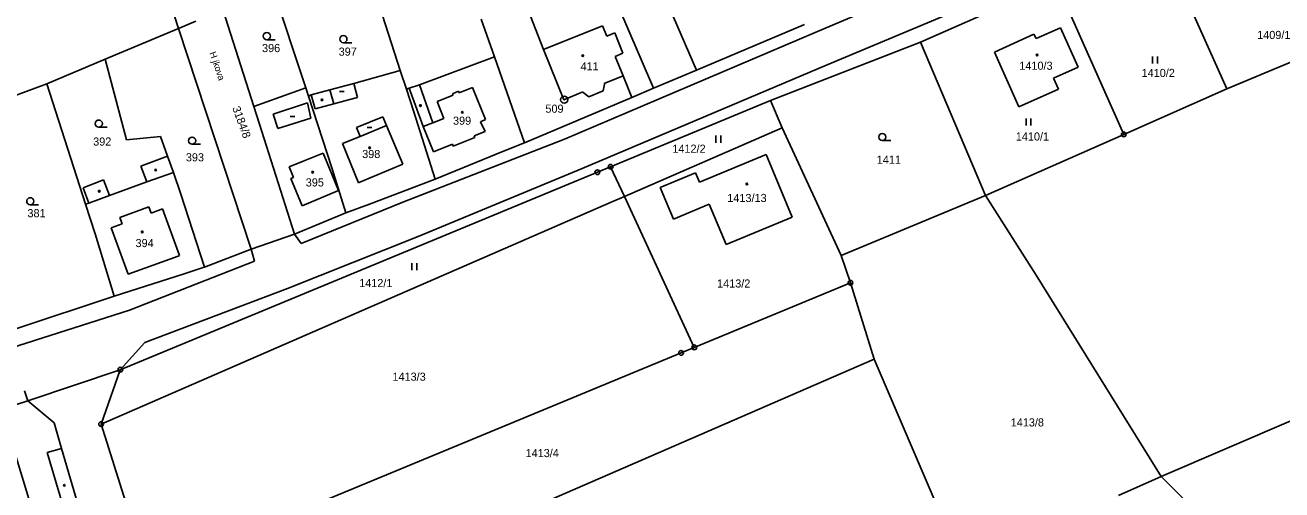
# Model space of a CAD drawing. Extents: x -736345 to -729997, y -1130177 to -1122501.
# Drawn here: x -733374.4 to -733111.6, y -1126333.8 to -1126236.5 of the extents above; entities that cross this region are included whole.
import ezdxf

# ---------------------------------------------------------------- set-up
doc = ezdxf.new("R2010")
doc.units = 0
for name, color, linetype in [('Vrstva 1', 7, 'Continuous'), ('Vrstva 15', 7, 'Continuous'), ('Vrstva 17', 7, 'Continuous'), ('Vrstva 18', 7, 'Continuous'), ('Vrstva 19', 7, 'Continuous'), ('Vrstva 25', 7, 'Continuous'), ('Vrstva 4', 7, 'Continuous')]:
    doc.layers.add(name, color=color, linetype=linetype)

msp = doc.modelspace()

# ---------------------------------------------------------------- linework, layer by layer
at = {"layer": 'Vrstva 1'}
for points in [[(-733137.33, -1126218.04), (-733123.15, -1126249.9)], [(-733304.05, -1126220.8), (-733295.95, -1126246.03)], [(-733347.36, -1126221.69), (-733342.32, -1126237.27)], [(-733315.72, -1126249.68), (-733322.64, -1126228.58)], [(-733234.03, -1126245.97), (-733241.3, -1126229.01)], [(-733187.14, -1126240.14), (-733158.8, -1126227.57)], [(-733144.68, -1126259.41), (-733158.8, -1126227.57)], [(-733333.05, -1126233.3), (-733326.59, -1126253.55)], [(-733248.57, -1126236.76), (-733250.5, -1126232.25)], [(-733342.32, -1126237.27), (-733338.72, -1126235.73)], [(-733276.27, -1126243.18), (-733279.02, -1126235.27)], [(-733268.71, -1126234.68), (-733265.98, -1126241.61)], [(-733243.03, -1126249.77), (-733248.57, -1126236.76)], [(-733211.4, -1126236.4), (-733234.03, -1126245.97)], [(-733157.89, -1126237.12), (-733163, -1126239.35)], [(-733154.21, -1126245.37), (-733157.89, -1126237.12)], [(-733342.32, -1126237.27), (-733357.64, -1126243.7)], [(-733327.14, -1126283.45), (-733342.32, -1126237.27)], [(-733163.46, -1126238.47), (-733171.73, -1126242.18)], [(-733163, -1126239.35), (-733163.46, -1126238.47)], [(-733097.07, -1126239), (-733123.15, -1126249.9)], [(-733265.98, -1126241.61), (-733261.73, -1126252.15)], [(-733187.14, -1126240.14), (-733218.53, -1126252.33)], [(-733173.6, -1126272.19), (-733187.14, -1126240.14)], [(-733171.73, -1126242.18), (-733166.59, -1126253.66)], [(-733357.64, -1126243.7), (-733369.83, -1126248.82)], [(-733357.64, -1126243.7), (-733353.19, -1126260.54)], [(-733276.27, -1126243.18), (-733291.9, -1126249.01)], [(-733270, -1126261.15), (-733276.27, -1126243.18)], [(-733295.95, -1126246.03), (-733305.67, -1126248.79)], [(-733295.95, -1126246.03), (-733294.68, -1126249.97)], [(-733253.31, -1126248.74), (-733249.38, -1126247.15)], [(-733249.38, -1126247.15), (-733247.53, -1126251.66)], [(-733234.03, -1126245.97), (-733243.03, -1126249.77)], [(-733159.33, -1126247.67), (-733154.21, -1126245.37)], [(-733158.3, -1126249.96), (-733159.33, -1126247.67)], [(-733369.83, -1126248.82), (-733386.64, -1126255.07)], [(-733369.83, -1126248.82), (-733361.75, -1126274.03)], [(-733315.72, -1126249.68), (-733326.59, -1126253.55)], [(-733315.15, -1126251.44), (-733315.72, -1126249.68)], [(-733310.67, -1126250.11), (-733314.56, -1126251.15)], [(-733305.67, -1126248.79), (-733310.67, -1126250.11)], [(-733294.09, -1126249.76), (-733294.68, -1126249.97)], [(-733294.68, -1126249.97), (-733293.22, -1126254.51)], [(-733291.9, -1126249.01), (-733294.09, -1126249.76)], [(-733253.5, -1126250.32), (-733253.25, -1126248.89)], [(-733253.25, -1126248.89), (-733253.31, -1126248.74)], [(-733243.03, -1126249.77), (-733247.53, -1126251.66)], [(-733166.59, -1126253.66), (-733158.3, -1126249.96)], [(-733123.15, -1126249.9), (-733144.68, -1126259.41)], [(-733314.56, -1126251.15), (-733315.15, -1126251.44)], [(-733310.25, -1126266.38), (-733315.15, -1126251.44)], [(-733247.53, -1126251.66), (-733270, -1126261.15)], [(-733261.73, -1126252.15), (-733257.79, -1126250.5)], [(-733257.79, -1126250.5), (-733257.73, -1126250.65)], [(-733257.73, -1126250.65), (-733256.52, -1126251.53)], [(-733256.52, -1126251.53), (-733253.5, -1126250.32)], [(-733251.97, -1126266.18), (-733218.53, -1126252.33)], [(-733218.53, -1126252.33), (-733216.1, -1126258.01)], [(-733326.59, -1126253.55), (-733324.91, -1126258.8)], [(-733293.22, -1126254.51), (-733288.65, -1126268.76)], [(-733216.1, -1126258.01), (-733249.1, -1126272.39)], [(-733216.1, -1126258.01), (-733203.73, -1126284.76)], [(-733353.19, -1126260.54), (-733346.07, -1126259.88)], [(-733346.07, -1126259.88), (-733344.6, -1126263.98)], [(-733324.91, -1126258.8), (-733321.48, -1126269.56)], [(-733144.68, -1126259.41), (-733173.6, -1126272.19)], [(-733288.65, -1126268.76), (-733274.4, -1126262.94)], [(-733274.4, -1126262.94), (-733270, -1126261.15)], [(-733344.6, -1126263.98), (-733350.19, -1126266.03)], [(-733350.19, -1126266.03), (-733348.96, -1126269.37)], [(-733344.6, -1126263.98), (-733343.35, -1126267.36)], [(-733233.42, -1126269.38), (-733219.47, -1126263.62)], [(-733219.47, -1126263.62), (-733213.99, -1126276.74)], [(-733354.5, -1126308.66), (-733254.74, -1126267.33)], [(-733343.35, -1126267.36), (-733341.81, -1126271.94)], [(-733307.31, -1126275.86), (-733310.25, -1126266.38)], [(-733254.74, -1126267.33), (-733251.97, -1126266.18)], [(-733251.97, -1126266.18), (-733249.1, -1126272.39)], [(-733241.59, -1126270.54), (-733234.2, -1126267.47)], [(-733234.2, -1126267.47), (-733233.42, -1126269.38)], [(-733358, -1126268.91), (-733362.28, -1126270.57)], [(-733362.28, -1126270.57), (-733361.1, -1126273.82)], [(-733356.72, -1126272.21), (-733358, -1126268.91)], [(-733348.96, -1126269.37), (-733356.72, -1126272.21)], [(-733321.48, -1126269.56), (-733318.06, -1126280.28)], [(-733288.65, -1126268.76), (-733302.41, -1126274)], [(-733238.85, -1126277.15), (-733241.59, -1126270.54)], [(-733361.1, -1126273.82), (-733361.75, -1126274.03)], [(-733251.85, -1126273.58), (-733358.51, -1126320.05)], [(-733341.81, -1126271.94), (-733336.9, -1126287.19)], [(-733249.1, -1126272.39), (-733251.85, -1126273.58)], [(-733249.1, -1126272.39), (-733234.47, -1126303.99)], [(-733203.73, -1126284.76), (-733173.6, -1126272.19)], [(-733173.6, -1126272.19), (-733162.96, -1126288.88)], [(-733361.75, -1126274.03), (-733359.76, -1126280.21)], [(-733318.06, -1126280.28), (-733307.31, -1126275.86)], [(-733302.41, -1126274), (-733307.31, -1126275.86)], [(-733231.34, -1126274.01), (-733238.85, -1126277.15)], [(-733227.82, -1126282.46), (-733231.34, -1126274.01)], [(-733213.99, -1126276.74), (-733227.82, -1126282.46)], [(-733355.75, -1126293.27), (-733359.76, -1126280.21)], [(-733327.14, -1126283.45), (-733318.06, -1126280.28)], [(-733336.9, -1126287.19), (-733327.14, -1126283.45)], [(-733203.73, -1126284.76), (-733201.83, -1126290.46)], [(-733355.75, -1126293.27), (-733341.15, -1126288.57)], [(-733341.15, -1126288.57), (-733337.18, -1126287.29)], [(-733337.18, -1126287.29), (-733336.9, -1126287.19)], [(-733136.83, -1126331.03), (-733162.96, -1126288.88)], [(-733201.83, -1126290.46), (-733234.47, -1126303.99)], [(-733201.83, -1126290.46), (-733196.87, -1126306.44)], [(-733376.31, -1126300.09), (-733355.75, -1126293.27)], [(-733348.69, -1126351.34), (-733237.24, -1126305.14)], [(-733237.24, -1126305.14), (-733234.47, -1126303.99)], [(-733196.87, -1126306.44), (-733304.55, -1126353.26)], [(-733196.87, -1126306.44), (-733177.44, -1126351.89)], [(-733354.5, -1126308.66), (-733373.84, -1126315.21)], [(-733358.51, -1126320.05), (-733354.5, -1126308.66)], [(-733374.52, -1126313.07), (-733373.84, -1126315.21)], [(-733136.83, -1126331.03), (-733095.44, -1126313.21)], [(-733373.84, -1126315.21), (-733379.43, -1126316.99)], [(-733373.84, -1126315.21), (-733368.35, -1126319.79)], [(-733368.35, -1126319.79), (-733366.81, -1126325.13)], [(-733358.51, -1126320.05), (-733348.69, -1126351.34)], [(-733366.81, -1126325.13), (-733362.3, -1126340.39)], [(-733145.79, -1126335.01), (-733136.83, -1126331.03)], [(-733125.58, -1126342.42), (-733136.83, -1126331.03)]]:
    msp.add_lwpolyline(points, dxfattribs=at)
at = {"layer": 'Vrstva 25'}
for points in [[(-733323.85, -1126239.59), (-733322.1, -1126239.59)], [(-733307.85, -1126240.22), (-733306.1, -1126240.22)], [(-733138.647, -1126244.575), (-733138.647, -1126243.075)], [(-733137.613, -1126244.575), (-733137.613, -1126243.075)], [(-733308.67, -1126250.45), (-733307.67, -1126250.45)], [(-733359, -1126257.91), (-733357.25, -1126257.91)], [(-733318.99, -1126255.65), (-733317.99, -1126255.65)], [(-733302.89, -1126257.94), (-733301.89, -1126257.94)], [(-733165.107, -1126257.565), (-733165.107, -1126256.065)], [(-733164.073, -1126257.565), (-733164.073, -1126256.065)], [(-733229.987, -1126261.155), (-733229.987, -1126259.655)], [(-733228.953, -1126261.155), (-733228.953, -1126259.655)], [(-733195.15, -1126260.71), (-733193.4, -1126260.71)], [(-733339.48, -1126261.48), (-733337.73, -1126261.48)], [(-733373.32, -1126274.16), (-733371.57, -1126274.16)], [(-733293.547, -1126287.855), (-733293.547, -1126286.355)], [(-733292.513, -1126287.855), (-733292.513, -1126286.355)]]:
    msp.add_lwpolyline(points, dxfattribs=at)
for centre, radius in [((-733323.85, -1126238.84), 0.75), ((-733307.85, -1126239.47), 0.75), ((-733257.79, -1126242.92), 0.175), ((-733162.79, -1126242.8), 0.175), ((-733312.32, -1126252.18), 0.175), ((-733261.67, -1126252.15), 0.75), ((-733261.67, -1126252.15), 0.032), ((-733291.74, -1126253.37), 0.175), ((-733282.98, -1126254.79), 0.175), ((-733359, -1126257.16), 0.75), ((-733339.48, -1126260.73), 0.75), ((-733195.15, -1126259.96), 0.75), ((-733144.68, -1126259.41), 0.5), ((-733144.68, -1126259.41), 0.032), ((-733302.35, -1126262.21), 0.175), ((-733251.97, -1126266.18), 0.5), ((-733347.09, -1126266.86), 0.175), ((-733314.26, -1126267.33), 0.175), ((-733254.74, -1126267.33), 0.5), ((-733254.74, -1126267.33), 0.032), ((-733251.97, -1126266.18), 0.032), ((-733358.9, -1126271.31), 0.175), ((-733223.47, -1126269.78), 0.175), ((-733373.32, -1126273.41), 0.75), ((-733349.91, -1126279.82), 0.175), ((-733201.83, -1126290.46), 0.5), ((-733201.83, -1126290.46), 0.032), ((-733237.24, -1126305.14), 0.5), ((-733237.24, -1126305.14), 0.032), ((-733234.47, -1126303.99), 0.5), ((-733234.47, -1126303.99), 0.032), ((-733354.5, -1126308.66), 0.5), ((-733354.5, -1126308.66), 0.032), ((-733358.51, -1126320.05), 0.5), ((-733358.51, -1126320.05), 0.032), ((-733366.21, -1126332.85), 0.175)]:
    msp.add_circle(centre, radius, dxfattribs=at)
at = {"layer": 'Vrstva 4'}
for points in [[(-733209.18, -1126238.07), (-733162.4, -1126218.23)], [(-733206.66, -1126244.84), (-733160.87, -1126225.63)], [(-733265.98, -1126241.61), (-733253.66, -1126236.68)], [(-733253.66, -1126236.68), (-733252.78, -1126238.86)], [(-733261.62, -1126260.39), (-733209.18, -1126238.07)], [(-733252.78, -1126238.86), (-733251.12, -1126238.19)], [(-733251.12, -1126238.19), (-733249.39, -1126242.41)], [(-733249.39, -1126242.41), (-733251.05, -1126243.09)], [(-733206.66, -1126244.84), (-733257.9, -1126266.56)], [(-733251.05, -1126243.09), (-733249.38, -1126247.15)], [(-733310.67, -1126250.11), (-733309.85, -1126253.01)], [(-733305.67, -1126248.79), (-733304.89, -1126251.71)], [(-733291.2, -1126257.78), (-733294.09, -1126249.76)], [(-733291.9, -1126249.01), (-733289.17, -1126256.99)], [(-733283.67, -1126250.71), (-733280.86, -1126249.59)], [(-733280.86, -1126249.59), (-733278.1, -1126256.29)], [(-733315.37, -1126252.8), (-733322.53, -1126255.21)], [(-733314.67, -1126255.99), (-733315.37, -1126252.8)], [(-733313.73, -1126254.04), (-733314.56, -1126251.15)], [(-733306.79, -1126252.21), (-733309.85, -1126253.01)], [(-733304.89, -1126251.71), (-733306.79, -1126252.21)], [(-733288.27, -1126252.54), (-733284.91, -1126251.21)], [(-733286.86, -1126256.09), (-733288.27, -1126252.54)], [(-733285.03, -1126250.89), (-733283.79, -1126250.39)], [(-733284.91, -1126251.21), (-733285.03, -1126250.89)], [(-733283.79, -1126250.39), (-733283.67, -1126250.71)], [(-733322.53, -1126255.21), (-733321.53, -1126258.19)], [(-733309.85, -1126253.01), (-733313.73, -1126254.04)], [(-733321.53, -1126258.19), (-733319.31, -1126257.48)], [(-733319.31, -1126257.48), (-733314.67, -1126255.99)], [(-733305.09, -1126257.99), (-733299.63, -1126255.77)], [(-733304.35, -1126259.83), (-733305.09, -1126257.99)], [(-733298.86, -1126257.58), (-733304.35, -1126259.83)], [(-733299.63, -1126255.77), (-733298.86, -1126257.58)], [(-733295.44, -1126265.63), (-733298.86, -1126257.58)], [(-733289.17, -1126256.99), (-733291.2, -1126257.78)], [(-733289.01, -1126263.07), (-733291.2, -1126257.78)], [(-733289.17, -1126256.99), (-733286.86, -1126256.09)], [(-733278.1, -1126256.29), (-733279.18, -1126256.79)], [(-733279.18, -1126256.79), (-733278.23, -1126258.81)], [(-733304.35, -1126259.83), (-733308.01, -1126261.3)], [(-733261.62, -1126260.39), (-733295.39, -1126273.6)], [(-733280.33, -1126260.07), (-733284.88, -1126261.88)], [(-733278.23, -1126258.81), (-733280.47, -1126259.7)], [(-733280.47, -1126259.7), (-733280.33, -1126260.07)], [(-733316.29, -1126265.01), (-733312.09, -1126263.33)], [(-733312.09, -1126263.33), (-733310.75, -1126266.55)], [(-733308.01, -1126261.3), (-733304.66, -1126269.55)], [(-733285.03, -1126261.49), (-733289.01, -1126263.07)], [(-733284.88, -1126261.88), (-733285.03, -1126261.49)], [(-733319.2, -1126266.18), (-733316.29, -1126265.01)], [(-733304.41, -1126269.44), (-733295.44, -1126265.63)], [(-733348.96, -1126269.37), (-733343.35, -1126267.36)], [(-733318.28, -1126268.4), (-733319.2, -1126266.18)], [(-733318.85, -1126268.63), (-733318.28, -1126268.4)], [(-733316.48, -1126274.34), (-733318.85, -1126268.63)], [(-733310.75, -1126266.55), (-733308.84, -1126271.14)], [(-733257.9, -1126266.56), (-733292.19, -1126280.81)], [(-733308.84, -1126271.14), (-733316.48, -1126274.34)], [(-733304.66, -1126269.55), (-733304.41, -1126269.44)], [(-733361.1, -1126273.82), (-733356.72, -1126272.21)], [(-733316.66, -1126282.25), (-733295.39, -1126273.6)], [(-733348.5, -1126274.57), (-733354.57, -1126276.81)], [(-733348.02, -1126275.88), (-733348.5, -1126274.57)], [(-733345.69, -1126275.02), (-733348.02, -1126275.88)], [(-733342.1, -1126284.76), (-733345.69, -1126275.02)], [(-733354.08, -1126278.12), (-733356.41, -1126278.97)], [(-733356.41, -1126278.97), (-733352.83, -1126288.67)], [(-733354.57, -1126276.81), (-733354.08, -1126278.12)], [(-733319.53, -1126291.66), (-733292.19, -1126280.81)], [(-733318.06, -1126280.28), (-733316.66, -1126282.25)], [(-733326.46, -1126285.92), (-733327.14, -1126283.45)], [(-733352.83, -1126288.67), (-733342.39, -1126284.87)], [(-733352.56, -1126296.18), (-733326.46, -1126285.92)], [(-733342.39, -1126284.87), (-733342.1, -1126284.76)], [(-733319.53, -1126291.66), (-733349.35, -1126303)], [(-733382.52, -1126305.74), (-733352.56, -1126296.18)], [(-733349.35, -1126303), (-733354.5, -1126308.66)], [(-733376.5, -1126326.25), (-733372.42, -1126339.57)], [(-733366.81, -1126325.13), (-733369.76, -1126326)], [(-733369.76, -1126326), (-733365.25, -1126341.26)]]:
    msp.add_lwpolyline(points, dxfattribs=at)

# ---------------------------------------------------------------- texts
at = {"layer": 'Vrstva 15'}
msp.add_text('H\xa0jkova', height=1.4, rotation=288.9023, dxfattribs=at).set_placement((-733335.896, -1126242.364))
at = {"layer": 'Vrstva 17'}
msp.add_text('509', height=1.7, dxfattribs=at).set_placement((-733265.61, -1126254.88))
at = {"layer": 'Vrstva 18'}
for s, p in [('1409/1', (-733116.778, -1126239.45)), ('396', (-733324.86, -1126242.19)), ('397', (-733308.84, -1126242.94)), ('1410/2', (-733140.94, -1126247.4)), ('392', (-733360.17, -1126261.76)), ('1410/1', (-733167.25, -1126260.7)), ('393', (-733340.79, -1126265.06)), ('1412/2', (-733239.058, -1126263.25)), ('1411', (-733196.32, -1126265.55)), ('381', (-733373.91, -1126276.75)), ('1412/1', (-733304.548, -1126291.37)), ('1413/2', (-733229.708, -1126291.47)), ('1413/3', (-733297.588, -1126310.97)), ('1413/8', (-733168.31, -1126320.54)), ('1413/4', (-733269.75, -1126326.96))]:
    msp.add_text(s, height=1.7, dxfattribs=at).set_placement(p)
msp.add_text('3184/8', height=1.7, rotation=290.20231, dxfattribs=at).set_placement((-733331.124, -1126253.878))
at = {"layer": 'Vrstva 19'}
for s, p in [('411', (-733258.26, -1126246.01)), ('1410/3', (-733166.51, -1126245.89)), ('399', (-733284.93, -1126257.39)), ('398', (-733303.92, -1126264.37)), ('395', (-733315.72, -1126270.31)), ('1413/13', (-733227.568, -1126273.57)), ('394', (-733351.31, -1126283))]:
    msp.add_text(s, height=1.7, dxfattribs=at).set_placement(p)

doc.saveas('drawing.dxf')
